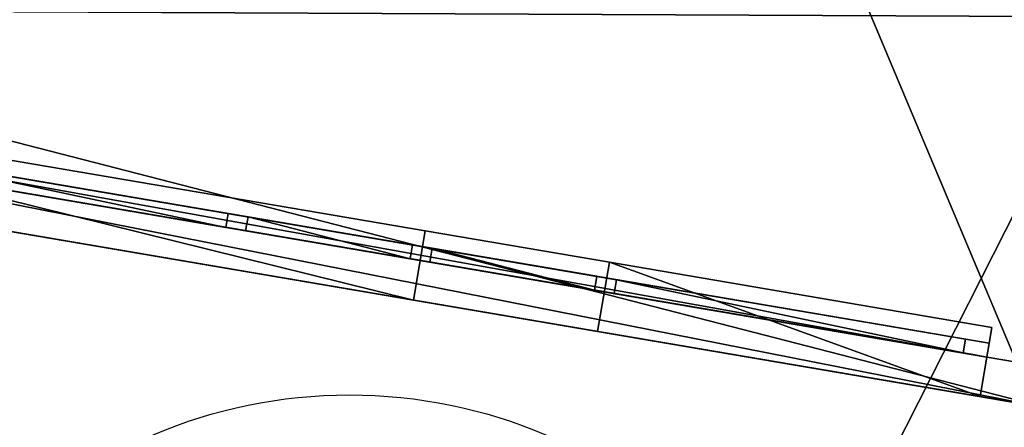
# Model space of a CAD drawing. Extents: x 22936 to 50368, y -4877 to 31080.
# Tile 507 of 601: x 48555 to 49045, y 3926 to 4129. Entities that reach past the tile are written whole.
import ezdxf

# ---------------------------------------------------------------- set-up
doc = ezdxf.new("R2010")
doc.units = 0
doc.layers.get('0').update_dxf_attribs({"linetype": 'CONTINUOUS'})
for name, color, linetype in [('00_TRACE_ARBRE', 3, 'CONTINUOUS'), ('00_TRACE_RDC', 241, 'CONTINUOUS'), ('01_GROS_OEUVRE', 251, 'CONTINUOUS'), ('04_MENUISERIES_EXT_', 40, 'CONTINUOUS'), ('05_VITRAGES', 40, 'CONTINUOUS'), ('08_AMENAGEMENTS_EXTERIEURS', 253, 'CONTINUOUS')]:
    doc.layers.add(name, color=color, linetype=linetype)

# ---------------------------------------------------------------- blocks, each defined once
blk = doc.blocks.new('ARBRE_SIMPLE')
blk.add_circle((0, 0), 250)
blk = doc.blocks.new('GROUPER_1')
at = {"layer": '00_TRACE_ARBRE', "rotation": 10.53798942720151}
blk.add_blockref('ARBRE_SIMPLE', (7105.21, 4302.88), dxfattribs=at)
blk = doc.blocks.new('GROUPER_2')
at = {"layer": '00_TRACE_RDC'}
blk.add_blockref('GROUPER_1', (12098.99, 4265.72), dxfattribs=at)
blk = doc.blocks.new('GROUPER_37')
at = {"layer": '04_MENUISERIES_EXT_'}
for p, q in [((749.38, 6.9), (1.18, 134.44)), ((1.18, 134.44, 180), (749.38, 6.9, 180)), ((0, 127.54, 180), (748.21, 0, 180)), ((748.21, 0), (0, 127.54)), ((370.35, 71.51, 168), (196.61, 101.12, 168)), ((196.61, 101.12, 12), (370.35, 71.51, 12)), ((374.1, 63.77, 173), (190.5, 95.06, 173)), ((190.5, 95.06, 7), (374.1, 63.77, 7)), ((369.18, 64.61, 168), (195.43, 94.22, 168)), ((195.43, 94.22, 12), (369.18, 64.61, 12)), ((369.18, 64.61, 168), (370.35, 71.51, 168)), ((369.18, 64.61, 12), (370.35, 71.51, 12)), ((370.35, 71.51, 12), (370.35, 71.51, 168)), ((379.03, 62.93, 12), (380.21, 69.83, 12)), ((379.03, 62.93, 168), (380.21, 69.83, 168)), ((462.15, 55.86, 168), (380.21, 69.83, 168)), ((380.21, 69.83, 168), (380.21, 69.83, 12)), ((380.21, 69.83, 12), (462.15, 55.86, 12)), ((369.18, 64.61, 12), (369.18, 64.61, 168)), ((465.91, 48.12, 173), (374.1, 63.77, 173)), ((374.1, 63.77, 7), (465.91, 48.12, 7)), ((374.1, 63.77, 7), (374.1, 63.77, 173)), ((379.03, 62.93, 168), (379.03, 62.93, 12)), ((460.98, 48.96, 168), (379.03, 62.93, 168)), ((379.03, 62.93, 12), (460.98, 48.96, 12)), ((460.98, 48.96, 168), (462.15, 55.86, 168)), ((460.98, 48.96, 12), (462.15, 55.86, 12)), ((462.15, 55.86, 12), (462.15, 55.86, 168)), ((470.83, 47.28, 12), (472.01, 54.18, 12)), ((470.83, 47.28, 168), (472.01, 54.18, 168)), ((472.01, 54.18, 168), (472.01, 54.18, 12)), ((472.01, 54.18, 12), (553.95, 40.21, 12)), ((553.95, 40.21, 168), (472.01, 54.18, 168)), ((460.98, 48.96, 12), (460.98, 48.96, 168)), ((557.71, 32.47, 173), (465.91, 48.12, 173)), ((465.91, 48.12, 7), (557.71, 32.47, 7)), ((465.91, 48.12, 7), (465.91, 48.12, 173)), ((470.83, 47.28, 12), (552.78, 33.31, 12)), ((552.78, 33.31, 168), (470.83, 47.28, 168)), ((470.83, 47.28, 168), (470.83, 47.28, 12)), ((552.78, 33.31, 168), (553.95, 40.21, 168)), ((552.78, 33.31, 12), (553.95, 40.21, 12)), ((553.95, 40.21, 12), (553.95, 40.21, 168)), ((562.63, 31.63, 168), (563.81, 38.53, 168)), ((562.63, 31.63, 12), (563.81, 38.53, 12)), ((737.56, 8.92, 168), (563.81, 38.53, 168)), ((563.81, 38.53, 12), (737.56, 8.92, 12)), ((563.81, 38.53, 168), (563.81, 38.53, 12)), ((552.78, 33.31, 12), (552.78, 33.31, 168)), ((741.31, 1.18, 173), (557.71, 32.47, 173)), ((557.71, 32.47, 7), (741.31, 1.18, 7)), ((557.71, 32.47, 7), (557.71, 32.47, 173)), ((562.63, 31.63, 168), (562.63, 31.63, 12)), ((736.38, 2.02, 168), (562.63, 31.63, 168)), ((562.63, 31.63, 12), (736.38, 2.02, 12)), ((736.38, 2.02, 12), (737.56, 8.92, 12)), ((736.38, 2.02, 168), (737.56, 8.92, 168)), ((737.56, 8.92, 12), (737.56, 8.92, 168)), ((748.21, 0), (749.38, 6.9)), ((748.21, 0, 180), (749.38, 6.9, 180)), ((749.38, 6.9, 180), (749.38, 6.9)), ((736.38, 2.02, 12), (736.38, 2.02, 168)), ((741.31, 1.18, 7), (741.31, 1.18, 173)), ((748.21, 0, 180), (748.21, 0))]:
    blk.add_line(p, q, dxfattribs=at)
mesh = blk.add_polyface(dxfattribs=at)
corners = [(1.18, 134.44), (748.21, 0), (0, 127.54), (749.38, 6.9)]
mesh.append_faces([[corners[k] for k in face] for face in [(0, 1, 2), (1, 0, 3)]], dxfattribs={"vtx0": -1})
mesh = blk.add_polyface(dxfattribs=at)
corners = [(748.21, 0, 180), (1.18, 134.44, 180), (0, 127.54, 180), (749.38, 6.9, 180)]
mesh.append_faces([[corners[k] for k in face] for face in [(0, 1, 2), (1, 0, 3)]], dxfattribs={"vtx0": -1})
mesh = blk.add_polyface(dxfattribs=at)
corners = [(1.18, 134.44), (13.01, 132.42, 12), (749.38, 6.9), (1.18, 134.44, 180), (13.01, 132.42, 168), (737.56, 8.92, 168), (737.56, 8.92, 12), (749.38, 6.9, 180), (94.95, 118.45, 12), (104.81, 116.77, 12), (186.75, 102.8, 12), (196.61, 101.12, 12), (370.35, 71.51, 12), (380.21, 69.83, 12), (462.15, 55.86, 12), (472.01, 54.18, 12), (553.95, 40.21, 12), (563.81, 38.53, 12), (94.95, 118.45, 168), (104.81, 116.77, 168), (186.75, 102.8, 168), (196.61, 101.12, 168), (370.35, 71.51, 168), (380.21, 69.83, 168), (462.15, 55.86, 168), (472.01, 54.18, 168), (553.95, 40.21, 168), (563.81, 38.53, 168)]
mesh.append_faces([[corners[k] for k in face] for face in [(0, 1, 2), (1, 3, 4), (2, 6, 7), (6, 16, 17), (7, 5, 3), (18, 9, 8), (9, 18, 19), (19, 4, 20), (21, 4, 22), (23, 4, 24), (25, 4, 26), (27, 4, 5), (26, 17, 16), (17, 26, 27), (24, 15, 14), (15, 24, 25), (22, 13, 12), (13, 22, 23), (20, 11, 10), (11, 20, 21)]], dxfattribs={"vtx0": -1, "vtx1": -1})
mesh.append_faces([[corners[k] for k in face] for face in [(4, 3, 5), (6, 2, 1), (6, 8, 9), (6, 10, 11), (6, 12, 13), (6, 14, 15), (20, 4, 21), (22, 4, 23), (24, 4, 25), (26, 4, 27)]], dxfattribs={"vtx0": -1, "vtx1": -1, "vtx2": -1})
mesh.append_faces([[corners[k] for k in face] for face in [(1, 0, 3), (6, 1, 8), (6, 9, 10), (6, 11, 12), (6, 13, 14), (6, 15, 16), (7, 6, 5), (19, 18, 4)]], dxfattribs={"vtx0": -1, "vtx2": -1})
mesh = blk.add_polyface(dxfattribs=at)
corners = [(748.21, 0), (741.31, 1.18, 7), (0, 127.54), (748.21, 0, 180), (741.31, 1.18, 173), (6.9, 126.36, 173), (6.9, 126.36, 7), (0, 127.54, 180), (557.71, 32.47, 7), (465.91, 48.12, 7), (374.1, 63.77, 7), (190.5, 95.06, 7), (98.7, 110.71, 7), (465.91, 48.12, 173), (557.71, 32.47, 173), (374.1, 63.77, 173), (190.5, 95.06, 173), (98.7, 110.71, 173)]
mesh.append_faces([[corners[k] for k in face] for face in [(6, 11, 12), (4, 13, 14)]], dxfattribs={"vtx0": -1})
mesh.append_faces([[corners[k] for k in face] for face in [(0, 1, 2), (1, 3, 4), (2, 6, 7), (7, 5, 3), (13, 4, 15), (15, 4, 16), (16, 4, 17), (17, 4, 5)]], dxfattribs={"vtx0": -1, "vtx1": -1})
mesh.append_faces([[corners[k] for k in face] for face in [(4, 3, 5), (6, 2, 1)]], dxfattribs={"vtx0": -1, "vtx1": -1, "vtx2": -1})
mesh.append_faces([[corners[k] for k in face] for face in [(1, 0, 3), (6, 1, 8), (6, 8, 9), (6, 9, 10), (6, 10, 11), (7, 6, 5)]], dxfattribs={"vtx0": -1, "vtx2": -1})
mesh = blk.add_polyface(dxfattribs=at)
corners = [(196.61, 101.12, 168), (369.18, 64.61, 168), (195.43, 94.22, 168), (370.35, 71.51, 168)]
mesh.append_faces([[corners[k] for k in face] for face in [(0, 1, 2), (1, 0, 3)]], dxfattribs={"vtx0": -1})
mesh = blk.add_polyface(dxfattribs=at)
corners = [(369.18, 64.61, 12), (196.61, 101.12, 12), (195.43, 94.22, 12), (370.35, 71.51, 12)]
mesh.append_faces([[corners[k] for k in face] for face in [(0, 1, 2), (1, 0, 3)]], dxfattribs={"vtx0": -1})
mesh = blk.add_polyface(dxfattribs=at)
corners = [(374.1, 63.77, 7), (369.18, 64.61, 12), (190.5, 95.06, 7), (374.1, 63.77, 173), (369.18, 64.61, 168), (195.43, 94.22, 168), (195.43, 94.22, 12), (190.5, 95.06, 173)]
mesh.append_faces([[corners[k] for k in face] for face in [(0, 1, 2), (1, 3, 4), (4, 3, 5), (2, 6, 7), (6, 2, 1), (7, 5, 3)]], dxfattribs={"vtx0": -1, "vtx1": -1})
mesh.append_faces([[corners[k] for k in face] for face in [(1, 0, 3), (7, 6, 5)]], dxfattribs={"vtx0": -1, "vtx2": -1})
mesh = blk.add_polyface(dxfattribs=at)
corners = [(370.35, 71.51, 168), (369.18, 64.61, 12), (369.18, 64.61, 168), (370.35, 71.51, 12)]
mesh.append_faces([[corners[k] for k in face] for face in [(0, 1, 2), (1, 0, 3)]], dxfattribs={"vtx0": -1})
mesh = blk.add_polyface(dxfattribs=at)
corners = [(380.21, 69.83, 12), (379.03, 62.93, 168), (379.03, 62.93, 12), (380.21, 69.83, 168)]
mesh.append_faces([[corners[k] for k in face] for face in [(0, 1, 2), (1, 0, 3)]], dxfattribs={"vtx0": -1})
mesh = blk.add_polyface(dxfattribs=at)
corners = [(380.21, 69.83, 168), (460.98, 48.96, 168), (379.03, 62.93, 168), (462.15, 55.86, 168)]
mesh.append_faces([[corners[k] for k in face] for face in [(0, 1, 2), (1, 0, 3)]], dxfattribs={"vtx0": -1})
mesh = blk.add_polyface(dxfattribs=at)
corners = [(460.98, 48.96, 12), (380.21, 69.83, 12), (379.03, 62.93, 12), (462.15, 55.86, 12)]
mesh.append_faces([[corners[k] for k in face] for face in [(0, 1, 2), (1, 0, 3)]], dxfattribs={"vtx0": -1})
mesh = blk.add_polyface(dxfattribs=at)
corners = [(465.91, 48.12, 7), (460.98, 48.96, 12), (374.1, 63.77, 7), (465.91, 48.12, 173), (460.98, 48.96, 168), (379.03, 62.93, 168), (379.03, 62.93, 12), (374.1, 63.77, 173)]
mesh.append_faces([[corners[k] for k in face] for face in [(0, 1, 2), (1, 3, 4), (4, 3, 5), (2, 6, 7), (6, 2, 1), (7, 5, 3)]], dxfattribs={"vtx0": -1, "vtx1": -1})
mesh.append_faces([[corners[k] for k in face] for face in [(1, 0, 3), (7, 6, 5)]], dxfattribs={"vtx0": -1, "vtx2": -1})
mesh = blk.add_polyface(dxfattribs=at)
corners = [(462.15, 55.86, 168), (460.98, 48.96, 12), (460.98, 48.96, 168), (462.15, 55.86, 12)]
mesh.append_faces([[corners[k] for k in face] for face in [(0, 1, 2), (1, 0, 3)]], dxfattribs={"vtx0": -1})
mesh = blk.add_polyface(dxfattribs=at)
corners = [(472.01, 54.18, 12), (470.83, 47.28, 168), (470.83, 47.28, 12), (472.01, 54.18, 168)]
mesh.append_faces([[corners[k] for k in face] for face in [(0, 1, 2), (1, 0, 3)]], dxfattribs={"vtx0": -1})
mesh = blk.add_polyface(dxfattribs=at)
corners = [(472.01, 54.18, 168), (552.78, 33.31, 168), (470.83, 47.28, 168), (553.95, 40.21, 168)]
mesh.append_faces([[corners[k] for k in face] for face in [(0, 1, 2), (1, 0, 3)]], dxfattribs={"vtx0": -1})
mesh = blk.add_polyface(dxfattribs=at)
corners = [(552.78, 33.31, 12), (472.01, 54.18, 12), (470.83, 47.28, 12), (553.95, 40.21, 12)]
mesh.append_faces([[corners[k] for k in face] for face in [(0, 1, 2), (1, 0, 3)]], dxfattribs={"vtx0": -1})
mesh = blk.add_polyface(dxfattribs=at)
corners = [(557.71, 32.47, 7), (552.78, 33.31, 12), (465.91, 48.12, 7), (557.71, 32.47, 173), (552.78, 33.31, 168), (470.83, 47.28, 168), (470.83, 47.28, 12), (465.91, 48.12, 173)]
mesh.append_faces([[corners[k] for k in face] for face in [(0, 1, 2), (1, 3, 4), (4, 3, 5), (2, 6, 7), (6, 2, 1), (7, 5, 3)]], dxfattribs={"vtx0": -1, "vtx1": -1})
mesh.append_faces([[corners[k] for k in face] for face in [(1, 0, 3), (7, 6, 5)]], dxfattribs={"vtx0": -1, "vtx2": -1})
mesh = blk.add_polyface(dxfattribs=at)
corners = [(553.95, 40.21, 168), (552.78, 33.31, 12), (552.78, 33.31, 168), (553.95, 40.21, 12)]
mesh.append_faces([[corners[k] for k in face] for face in [(0, 1, 2), (1, 0, 3)]], dxfattribs={"vtx0": -1})
mesh = blk.add_polyface(dxfattribs=at)
corners = [(563.81, 38.53, 168), (736.38, 2.02, 168), (562.63, 31.63, 168), (737.56, 8.92, 168)]
mesh.append_faces([[corners[k] for k in face] for face in [(0, 1, 2), (1, 0, 3)]], dxfattribs={"vtx0": -1})
mesh = blk.add_polyface(dxfattribs=at)
corners = [(736.38, 2.02, 12), (563.81, 38.53, 12), (562.63, 31.63, 12), (737.56, 8.92, 12)]
mesh.append_faces([[corners[k] for k in face] for face in [(0, 1, 2), (1, 0, 3)]], dxfattribs={"vtx0": -1})
mesh = blk.add_polyface(dxfattribs=at)
corners = [(563.81, 38.53, 12), (562.63, 31.63, 168), (562.63, 31.63, 12), (563.81, 38.53, 168)]
mesh.append_faces([[corners[k] for k in face] for face in [(0, 1, 2), (1, 0, 3)]], dxfattribs={"vtx0": -1})
mesh = blk.add_polyface(dxfattribs=at)
corners = [(741.31, 1.18, 7), (736.38, 2.02, 12), (557.71, 32.47, 7), (741.31, 1.18, 173), (736.38, 2.02, 168), (557.71, 32.47, 173), (562.63, 31.63, 12), (562.63, 31.63, 168)]
mesh.append_faces([[corners[k] for k in face] for face in [(0, 1, 2), (1, 3, 4), (2, 6, 5), (6, 2, 1)]], dxfattribs={"vtx0": -1, "vtx1": -1})
mesh.append_faces([[corners[k] for k in face] for face in [(1, 0, 3), (4, 3, 5), (5, 6, 7), (5, 7, 4)]], dxfattribs={"vtx0": -1, "vtx2": -1})
mesh = blk.add_polyface(dxfattribs=at)
corners = [(736.38, 2.02, 168), (737.56, 8.92, 12), (736.38, 2.02, 12), (737.56, 8.92, 168)]
mesh.append_faces([[corners[k] for k in face] for face in [(0, 1, 2), (1, 0, 3)]], dxfattribs={"vtx0": -1})
mesh = blk.add_polyface(dxfattribs=at)
corners = [(749.38, 6.9), (748.21, 0, 180), (748.21, 0), (749.38, 6.9, 180)]
mesh.append_faces([[corners[k] for k in face] for face in [(0, 1, 2), (1, 0, 3)]], dxfattribs={"vtx0": -1})
blk = doc.blocks.new('GROUPER_38')
at = {"layer": '05_VITRAGES', "color": 8}
for p, q in [((184.78, 99.11, 156), (358.52, 69.49, 156)), ((358.52, 69.49), (184.78, 99.11)), ((358.52, 69.49, 156), (358.52, 69.49)), ((367.2, 60.91), (368.38, 67.81)), ((367.2, 60.91, 156), (368.38, 67.81, 156)), ((368.38, 67.81, 156), (368.38, 67.81)), ((450.32, 53.84, 156), (368.38, 67.81, 156)), ((368.38, 67.81), (450.32, 53.84)), ((449.15, 46.94, 156), (367.2, 60.91, 156)), ((367.2, 60.91), (449.15, 46.94)), ((367.2, 60.91, 156), (367.2, 60.91)), ((449.15, 46.94), (450.32, 53.84)), ((449.15, 46.94, 156), (450.32, 53.84, 156)), ((450.32, 53.84), (450.32, 53.84, 156)), ((459, 45.26), (460.18, 52.16)), ((459, 45.26, 156), (460.18, 52.16, 156)), ((460.18, 52.16), (460.18, 52.16, 156)), ((460.18, 52.16, 156), (542.12, 38.2, 156)), ((542.12, 38.2), (460.18, 52.16)), ((449.15, 46.94), (449.15, 46.94, 156)), ((459, 45.26, 156), (540.95, 31.3, 156)), ((540.95, 31.3), (459, 45.26)), ((459, 45.26), (459, 45.26, 156)), ((540.95, 31.3), (542.12, 38.2)), ((540.95, 31.3, 156), (542.12, 38.2, 156)), ((542.12, 38.2, 156), (542.12, 38.2)), ((550.81, 29.62), (551.98, 36.52)), ((550.81, 29.62, 156), (551.98, 36.52, 156)), ((725.73, 6.9, 156), (551.98, 36.52, 156)), ((551.98, 36.52), (725.73, 6.9)), ((551.98, 36.52, 156), (551.98, 36.52)), ((540.95, 31.3, 156), (540.95, 31.3)), ((724.55, 0, 156), (550.81, 29.62, 156)), ((550.81, 29.62, 156), (550.81, 29.62)), ((550.81, 29.62), (724.55, 0)), ((724.55, 0), (725.73, 6.9)), ((724.55, 0, 156), (725.73, 6.9, 156)), ((725.73, 6.9), (725.73, 6.9, 156)), ((724.55, 0), (724.55, 0, 156))]:
    blk.add_line(p, q, dxfattribs=at)
at = {"layer": '05_VITRAGES'}
for p, q in [((357.35, 62.59), (183.6, 92.21)), ((183.6, 92.21, 156), (357.35, 62.59, 156)), ((357.35, 62.59, 156), (358.52, 69.49, 156)), ((357.35, 62.59), (358.52, 69.49)), ((357.35, 62.59, 156), (357.35, 62.59))]:
    blk.add_line(p, q, dxfattribs=at)
mesh = blk.add_polyface(dxfattribs=at)
corners = [(357.35, 62.59, 156), (184.78, 99.11, 156), (183.6, 92.21, 156), (358.52, 69.49, 156)]
mesh.append_faces([[corners[k] for k in face] for face in [(0, 1, 2), (1, 0, 3)]], dxfattribs={"vtx0": -1})
mesh = blk.add_polyface(dxfattribs=at)
corners = [(184.78, 99.11), (357.35, 62.59), (183.6, 92.21), (358.52, 69.49)]
mesh.append_faces([[corners[k] for k in face] for face in [(0, 1, 2), (1, 0, 3)]], dxfattribs={"vtx0": -1})
at = {"layer": '05_VITRAGES', "color": 8}
mesh = blk.add_polyface(dxfattribs=at)
corners = [(184.78, 99.11, 156), (358.52, 69.49), (184.78, 99.11), (358.52, 69.49, 156)]
mesh.append_faces([[corners[k] for k in face] for face in [(0, 1, 2), (1, 0, 3)]], dxfattribs={"vtx0": -1, "color": 8})
at = {"layer": '05_VITRAGES'}
mesh = blk.add_polyface(dxfattribs=at)
corners = [(357.35, 62.59, 156), (183.6, 92.21), (357.35, 62.59), (183.6, 92.21, 156)]
mesh.append_faces([[corners[k] for k in face] for face in [(0, 1, 2), (1, 0, 3)]], dxfattribs={"vtx0": -1})
mesh = blk.add_polyface(dxfattribs=at)
corners = [(358.52, 69.49), (357.35, 62.59, 156), (357.35, 62.59), (358.52, 69.49, 156)]
mesh.append_faces([[corners[k] for k in face] for face in [(0, 1, 2), (1, 0, 3)]], dxfattribs={"vtx0": -1})
at = {"layer": '05_VITRAGES', "color": 8}
mesh = blk.add_polyface(dxfattribs=at)
corners = [(368.38, 67.81), (449.15, 46.94), (367.2, 60.91), (450.32, 53.84)]
mesh.append_faces([[corners[k] for k in face] for face in [(0, 1, 2), (1, 0, 3)]], dxfattribs={"vtx0": -1, "color": 8})
mesh = blk.add_polyface(dxfattribs=at)
corners = [(368.38, 67.81, 156), (367.2, 60.91), (367.2, 60.91, 156), (368.38, 67.81)]
mesh.append_faces([[corners[k] for k in face] for face in [(0, 1, 2), (1, 0, 3)]], dxfattribs={"vtx0": -1, "color": 8})
mesh = blk.add_polyface(dxfattribs=at)
corners = [(449.15, 46.94, 156), (368.38, 67.81, 156), (367.2, 60.91, 156), (450.32, 53.84, 156)]
mesh.append_faces([[corners[k] for k in face] for face in [(0, 1, 2), (1, 0, 3)]], dxfattribs={"vtx0": -1, "color": 8})
mesh = blk.add_polyface(dxfattribs=at)
corners = [(368.38, 67.81, 156), (450.32, 53.84), (368.38, 67.81), (450.32, 53.84, 156)]
mesh.append_faces([[corners[k] for k in face] for face in [(0, 1, 2), (1, 0, 3)]], dxfattribs={"vtx0": -1, "color": 8})
mesh = blk.add_polyface(dxfattribs=at)
corners = [(449.15, 46.94, 156), (367.2, 60.91), (449.15, 46.94), (367.2, 60.91, 156)]
mesh.append_faces([[corners[k] for k in face] for face in [(0, 1, 2), (1, 0, 3)]], dxfattribs={"vtx0": -1, "color": 8})
mesh = blk.add_polyface(dxfattribs=at)
corners = [(450.32, 53.84), (449.15, 46.94, 156), (449.15, 46.94), (450.32, 53.84, 156)]
mesh.append_faces([[corners[k] for k in face] for face in [(0, 1, 2), (1, 0, 3)]], dxfattribs={"vtx0": -1, "color": 8})
mesh = blk.add_polyface(dxfattribs=at)
corners = [(460.18, 52.16, 156), (459, 45.26), (459, 45.26, 156), (460.18, 52.16)]
mesh.append_faces([[corners[k] for k in face] for face in [(0, 1, 2), (1, 0, 3)]], dxfattribs={"vtx0": -1, "color": 8})
mesh = blk.add_polyface(dxfattribs=at)
corners = [(540.95, 31.3, 156), (460.18, 52.16, 156), (459, 45.26, 156), (542.12, 38.2, 156)]
mesh.append_faces([[corners[k] for k in face] for face in [(0, 1, 2), (1, 0, 3)]], dxfattribs={"vtx0": -1, "color": 8})
mesh = blk.add_polyface(dxfattribs=at)
corners = [(460.18, 52.16), (540.95, 31.3), (459, 45.26), (542.12, 38.2)]
mesh.append_faces([[corners[k] for k in face] for face in [(0, 1, 2), (1, 0, 3)]], dxfattribs={"vtx0": -1, "color": 8})
mesh = blk.add_polyface(dxfattribs=at)
corners = [(460.18, 52.16, 156), (542.12, 38.2), (460.18, 52.16), (542.12, 38.2, 156)]
mesh.append_faces([[corners[k] for k in face] for face in [(0, 1, 2), (1, 0, 3)]], dxfattribs={"vtx0": -1, "color": 8})
mesh = blk.add_polyface(dxfattribs=at)
corners = [(540.95, 31.3, 156), (459, 45.26), (540.95, 31.3), (459, 45.26, 156)]
mesh.append_faces([[corners[k] for k in face] for face in [(0, 1, 2), (1, 0, 3)]], dxfattribs={"vtx0": -1, "color": 8})
mesh = blk.add_polyface(dxfattribs=at)
corners = [(542.12, 38.2), (540.95, 31.3, 156), (540.95, 31.3), (542.12, 38.2, 156)]
mesh.append_faces([[corners[k] for k in face] for face in [(0, 1, 2), (1, 0, 3)]], dxfattribs={"vtx0": -1, "color": 8})
mesh = blk.add_polyface(dxfattribs=at)
corners = [(551.98, 36.52), (724.55, 0), (550.81, 29.62), (725.73, 6.9)]
mesh.append_faces([[corners[k] for k in face] for face in [(0, 1, 2), (1, 0, 3)]], dxfattribs={"vtx0": -1, "color": 8})
mesh = blk.add_polyface(dxfattribs=at)
corners = [(551.98, 36.52, 156), (550.81, 29.62), (550.81, 29.62, 156), (551.98, 36.52)]
mesh.append_faces([[corners[k] for k in face] for face in [(0, 1, 2), (1, 0, 3)]], dxfattribs={"vtx0": -1, "color": 8})
mesh = blk.add_polyface(dxfattribs=at)
corners = [(724.55, 0, 156), (551.98, 36.52, 156), (550.81, 29.62, 156), (725.73, 6.9, 156)]
mesh.append_faces([[corners[k] for k in face] for face in [(0, 1, 2), (1, 0, 3)]], dxfattribs={"vtx0": -1, "color": 8})
mesh = blk.add_polyface(dxfattribs=at)
corners = [(551.98, 36.52, 156), (725.73, 6.9), (551.98, 36.52), (725.73, 6.9, 156)]
mesh.append_faces([[corners[k] for k in face] for face in [(0, 1, 2), (1, 0, 3)]], dxfattribs={"vtx0": -1, "color": 8})
mesh = blk.add_polyface(dxfattribs=at)
corners = [(724.55, 0, 156), (550.81, 29.62), (724.55, 0), (550.81, 29.62, 156)]
mesh.append_faces([[corners[k] for k in face] for face in [(0, 1, 2), (1, 0, 3)]], dxfattribs={"vtx0": -1, "color": 8})
mesh = blk.add_polyface(dxfattribs=at)
corners = [(725.73, 6.9), (724.55, 0, 156), (724.55, 0), (725.73, 6.9, 156)]
mesh.append_faces([[corners[k] for k in face] for face in [(0, 1, 2), (1, 0, 3)]], dxfattribs={"vtx0": -1, "color": 8})
blk = doc.blocks.new('GROUPER_17')
at = {"layer": '08_AMENAGEMENTS_EXTERIEURS'}
mesh = blk.add_polyface(dxfattribs=at)
corners = [(16.45, 1860.4), (0, 1328), (0, 1844.55), (1795, 1328), (33.02, 1876.27), (49.71, 1892.12), (66.55, 1907.89), (83.55, 1923.55), (100.74, 1939.04), (118.11, 1954.33), (135.7, 1969.37), (153.53, 1984.11), (171.6, 1998.5), (189.93, 2012.5), (208.55, 2026.07), (227.46, 2039.16), (246.69, 2051.72), (266.25, 2063.72), (286.11, 2075.18), (306.26, 2086.08), (326.69, 2096.46), (347.37, 2106.3), (368.28, 2115.64), (389.4, 2124.46), (410.72, 2132.79), (432.21, 2140.64), (453.87, 2148), (475.66, 2154.9), (497.57, 2161.34), (519.59, 2167.33), (541.68, 2172.89), (563.84, 2178.01), (586.04, 2182.71), (608.27, 2187), (630.51, 2190.89), (652.73, 2194.39), (674.92, 2197.5), (697.06, 2200.25), (719.14, 2202.62), (741.15, 2204.62), (763.1, 2206.23), (785, 2207.43), (806.84, 2208.22), (828.63, 2208.57), (850.38, 2208.48), (872.08, 2207.93), (893.75, 2206.9), (915.39, 2205.39), (936.99, 2203.38), (958.57, 2200.86), (980.13, 2197.81), (1001.67, 2194.22), (1023.19, 2190.07), (1044.71, 2185.36), (1066.22, 2180.06), (1087.73, 2174.17), (1109.23, 2167.67), (1130.75, 2160.55), (1152.27, 2152.79), (1173.81, 2144.38), (1195.36, 2135.31), (1216.93, 2125.59), (1238.5, 2115.38), (1260.06, 2104.88), (1281.58, 2094.27), (1303.04, 2083.75), (1324.43, 2073.52), (1345.72, 2063.77), (1366.89, 2054.69), (1387.93, 2046.48), (1408.82, 2039.32), (1429.54, 2033.42), (1450.06, 2028.98), (1470.36, 2026.17), (1490.44, 2025.2), (1510.26, 2026.26), (1529.82, 2029.54), (1549.07, 2035.18), (1567.96, 2043.07), (1586.43, 2053.03), (1604.39, 2064.91), (1621.79, 2078.53), (1638.55, 2093.74), (1654.6, 2110.37), (1669.89, 2128.24), (1684.32, 2147.2), (1697.85, 2167.08), (1710.39, 2187.71), (1721.89, 2208.92), (1732.26, 2230.56), (1741.45, 2252.45), (1749.38, 2274.43), (1756.03, 2296.38), (1761.5, 2318.27), (1765.9, 2340.13), (1769.36, 2361.94), (1771.99, 2383.72), (1773.91, 2405.46), (1775.24, 2427.19), (1776.09, 2448.89), (1776.59, 2470.58), (1776.85, 2492.26), (1777, 2513.93), (2395.68, 2513.93), (1845, 75), (1845, 0), (1332.44, 6187.9), (953.84, 4324.79), (744.56, 6114.92), (1503.53, 4690.87), (1872.82, 4324.79), (2843.74, 4811.2), (2680.87, 4187.05), (193.79, -1456.02), (188.09, -1836.1), (174.84, -1645.82), (233.16, -2021.44), (244.41, -1272.11), (308.78, -2196.56), (325.25, -1099.34), (412.78, -2356.46), (434, -942.64), (3662.14, -2801.42), (567.57, -806.46), (722.14, -694.7), (893.31, -610.54), (1076.21, -556.38), (1155.38, -537.12), (1232.99, -512.33), (1308.66, -482.14), (1382.02, -446.69), (1452.7, -406.15), (1520.35, -360.74), (1584.63, -310.68), (1645.22, -256.21), (1701.82, -197.6), (1754.16, -135.16), (1801.96, -69.18), (1795, 75)]
mesh.append_faces([[corners[k] for k in face] for face in [(0, 1, 2), (106, 107, 108), (113, 114, 115)]], dxfattribs={"vtx0": -1})
mesh.append_faces([[corners[k] for k in face] for face in [(1, 0, 3), (104, 103, 105), (107, 109, 110), (110, 111, 112), (114, 113, 116), (116, 117, 118), (118, 119, 120), (120, 121, 122), (122, 112, 111)]], dxfattribs={"vtx0": -1, "vtx1": -1})
mesh.append_faces([[corners[k] for k in face] for face in [(3, 103, 104), (122, 105, 103)]], dxfattribs={"vtx0": -1, "vtx1": -1, "vtx2": -1})
mesh.append_faces([[corners[k] for k in face] for face in [(3, 0, 4), (3, 4, 5), (3, 5, 6), (3, 6, 7), (3, 7, 8), (3, 8, 9), (3, 9, 10), (3, 10, 11), (3, 11, 12), (3, 12, 13), (3, 13, 14), (3, 14, 15), (3, 15, 16), (3, 16, 17), (3, 17, 18), (3, 18, 19), (3, 19, 20), (3, 20, 21), (3, 21, 22), (3, 22, 23), (3, 23, 24), (3, 24, 25), (3, 25, 26), (3, 26, 27), (3, 27, 28), (3, 28, 29), (3, 29, 30), (3, 30, 31), (3, 31, 32), (3, 32, 33), (3, 33, 34), (3, 34, 35), (3, 35, 36), (3, 36, 37), (3, 37, 38), (3, 38, 39), (3, 39, 40), (3, 40, 41), (3, 41, 42), (3, 42, 43), (3, 43, 44), (3, 44, 45), (3, 45, 46), (3, 46, 47), (3, 47, 48), (3, 48, 49), (3, 49, 50), (3, 50, 51), (3, 51, 52), (3, 52, 53), (3, 53, 54), (3, 54, 55), (3, 55, 56), (3, 56, 57), (3, 57, 58), (3, 58, 59), (3, 59, 60), (3, 60, 61), (3, 61, 62), (3, 62, 63), (3, 63, 64), (3, 64, 65), (3, 65, 66), (3, 66, 67), (3, 67, 68), (3, 68, 69), (3, 69, 70), (3, 70, 71), (3, 71, 72), (3, 72, 73), (3, 73, 74), (3, 74, 75), (3, 75, 76), (3, 76, 77), (3, 77, 78), (3, 78, 79), (3, 79, 80), (3, 80, 81), (3, 81, 82), (3, 82, 83), (3, 83, 84), (3, 84, 85), (3, 85, 86), (3, 86, 87), (3, 87, 88), (3, 88, 89), (3, 89, 90), (3, 90, 91), (3, 91, 92), (3, 92, 93), (3, 93, 94), (3, 94, 95), (3, 95, 96), (3, 96, 97), (3, 97, 98), (3, 98, 99), (3, 99, 100), (3, 100, 101), (3, 101, 102), (3, 102, 103), (107, 106, 109), (110, 109, 111), (116, 113, 117), (118, 117, 119), (120, 119, 121), (122, 121, 123), (122, 123, 124), (122, 124, 125), (122, 125, 126), (122, 126, 127), (122, 127, 128), (122, 128, 129), (122, 129, 130), (122, 130, 131), (122, 131, 132), (122, 132, 133), (122, 133, 134), (122, 134, 135), (122, 135, 136), (122, 136, 137), (122, 137, 105), (122, 103, 112)]], dxfattribs={"vtx0": -1, "vtx2": -1})
mesh.append_faces([[corners[k] for k in face] for face in [(104, 138, 3)]], dxfattribs={"vtx2": -1})
blk = doc.blocks.new('GROUPER_6')
at = {"layer": '01_GROS_OEUVRE'}
for p, q in [((5917.98, 192.57, 580), (6383.88, 113.15, 580)), ((5917.98, 192.57, 400), (6383.88, 113.15, 400)), ((5912.09, 158.06, 640), (6694.8, 24.65, 640)), ((5912.09, 158.06, 580), (6378, 78.65, 580)), ((5912.09, 158.06, 400), (6378, 78.65, 400)), ((6383.88, 113.15, 580), (6378, 78.65, 580)), ((6383.88, 113.15, 400), (6378, 78.65, 400)), ((6383.88, 113.15, 400), (6475.68, 97.5, 400)), ((6383.88, 113.15, 400), (6383.88, 113.15, 580)), ((6383.88, 113.15, 580), (6475.68, 97.5, 580)), ((6475.68, 97.5, 400), (6469.8, 63, 400)), ((6475.68, 97.5, 580), (6469.8, 63, 580)), ((6475.68, 97.5, 400), (6666.18, 65.03, 400)), ((6475.68, 97.5, 400), (6475.68, 97.5, 580)), ((6475.68, 97.5, 580), (6666.18, 65.03, 580)), ((6378, 78.65, 400), (6378, 78.65, 580)), ((6660.3, 30.53, 400), (6666.18, 65.03, 400)), ((6660.3, 30.53, 580), (6666.18, 65.03, 580)), ((6666.18, 65.03, 400), (6666.18, 65.03, 580)), ((6469.8, 63, 400), (6660.3, 30.53, 400)), ((6469.8, 63, 400), (6469.8, 63, 580)), ((6469.8, 63, 580), (6660.3, 30.53, 580)), ((6660.3, 30.53, 400), (6660.3, 30.53, 580))]:
    blk.add_line(p, q, dxfattribs=at)
at = {"layer": '01_GROS_OEUVRE', "color": 7}
for p, q in [((5935.17, 174.42, 640), (6678.45, 47.72, 640)), ((5935.17, 174.42, 610), (6678.45, 47.72, 610)), ((6694.8, 24.65, 290), (5912.09, 158.06, 290))]:
    blk.add_line(p, q, dxfattribs=at)
mesh = blk.add_polyface(dxfattribs=at)
corners = [(6694.8, 24.65, 640), (5935.17, 174.42, 640), (5912.09, 158.06, 640), (6678.45, 47.72, 640), (6877.7, 1216.65, 640), (6700.35, 57.18, 640), (6705.89, 89.71, 640), (6711.44, 122.24, 640), (6716.98, 154.77, 640), (6722.53, 187.3, 640), (6728.07, 219.83, 640), (6733.62, 252.36, 640), (6739.17, 284.89, 640), (6744.71, 317.42, 640), (6750.26, 349.95, 640), (6755.8, 382.49, 640), (6761.35, 415.02, 640), (6766.89, 447.55, 640), (6772.44, 480.08, 640), (6777.98, 512.61, 640), (6783.53, 545.14, 640), (6789.07, 577.67, 640), (6794.62, 610.2, 640), (6800.16, 642.73, 640), (6805.71, 675.26, 640), (6811.25, 707.79, 640), (6816.8, 740.32, 640), (6822.34, 772.86, 640), (6827.89, 805.39, 640), (6833.43, 837.92, 640), (6838.98, 870.45, 640), (6844.52, 902.98, 640), (6850.07, 935.51, 640), (6855.61, 968.04, 640), (6861.16, 1000.57, 640), (6866.7, 1033.1, 640), (6872.25, 1065.63, 640), (6877.79, 1098.16, 640), (6089.87, 1201.02, 640), (6134.42, 1343.35, 640), (6118.06, 1366.42, 640), (6150.6, 1360.88, 640), (6183.13, 1355.33, 640), (6215.66, 1349.79, 640), (6248.19, 1344.24, 640), (6280.72, 1338.7, 640), (6313.25, 1333.15, 640), (6345.78, 1327.61, 640), (6378.31, 1322.06, 640), (6410.84, 1316.52, 640), (6443.37, 1310.97, 640), (6475.9, 1305.43, 640), (6508.43, 1299.88, 640), (6540.96, 1294.34, 640), (6573.5, 1288.79, 640), (6606.03, 1283.25, 640), (6638.56, 1277.7, 640), (6671.09, 1272.16, 640), (6703.62, 1266.61, 640), (6736.15, 1261.07, 640), (6768.68, 1255.52, 640), (6801.21, 1249.98, 640), (6833.74, 1244.43, 640), (6866.27, 1238.89, 640), (6898.8, 1233.34, 640), (6883.34, 1130.69, 640), (6888.88, 1163.22, 640), (6894.43, 1195.76, 640), (6899.97, 1228.29, 640), (6900.78, 1233.01, 640)]
mesh.append_faces([[corners[k] for k in face] for face in [(64, 68, 69)]], dxfattribs={"vtx0": -1, "color": 7})
mesh.append_faces([[corners[k] for k in face] for face in [(0, 1, 2), (1, 0, 3), (3, 0, 4), (38, 39, 40), (40, 39, 41), (41, 4, 42), (42, 4, 43), (43, 4, 44), (44, 4, 45), (45, 4, 46), (46, 4, 47), (47, 4, 48), (48, 4, 49), (49, 4, 50), (50, 4, 51), (51, 4, 52), (52, 4, 53), (53, 4, 54), (54, 4, 55), (55, 4, 56), (56, 4, 57), (57, 4, 58), (58, 4, 59), (59, 4, 60), (60, 4, 61), (61, 4, 62), (62, 4, 63), (63, 4, 64)]], dxfattribs={"vtx0": -1, "vtx1": -1, "color": 7})
mesh.append_faces([[corners[k] for k in face] for face in [(64, 4, 37)]], dxfattribs={"vtx0": -1, "vtx1": -1, "vtx2": -1, "color": 7})
mesh.append_faces([[corners[k] for k in face] for face in [(4, 0, 5), (4, 5, 6), (4, 6, 7), (4, 7, 8), (4, 8, 9), (4, 9, 10), (4, 10, 11), (4, 11, 12), (4, 12, 13), (4, 13, 14), (4, 14, 15), (4, 15, 16), (4, 16, 17), (4, 17, 18), (4, 18, 19), (4, 19, 20), (4, 20, 21), (4, 21, 22), (4, 22, 23), (4, 23, 24), (4, 24, 25), (4, 25, 26), (4, 26, 27), (4, 27, 28), (4, 28, 29), (4, 29, 30), (4, 30, 31), (4, 31, 32), (4, 32, 33), (4, 33, 34), (4, 34, 35), (4, 35, 36), (4, 36, 37), (1, 38, 2), (38, 1, 39), (41, 39, 4), (64, 37, 65), (64, 65, 66), (64, 66, 67), (64, 67, 68)]], dxfattribs={"vtx0": -1, "vtx2": -1, "color": 7})
at = {"layer": '01_GROS_OEUVRE', "color": 253}
mesh = blk.add_polyface(dxfattribs=at)
corners = [(6678.45, 47.72, 610), (6134.42, 1343.35, 610), (5935.17, 174.42, 610), (6877.7, 1216.65, 610)]
mesh.append_faces([[corners[k] for k in face] for face in [(0, 1, 2), (1, 0, 3)]], dxfattribs={"vtx0": -1, "color": 253})
at = {"layer": '01_GROS_OEUVRE', "color": 7}
mesh = blk.add_polyface(dxfattribs=at)
corners = [(5923.25, 223.53, 290), (6694.8, 24.65, 290), (5912.09, 158.06, 290), (6728.07, 219.83, 290), (6728.71, 223.53, 290), (6711.44, 122.24, 290), (6700.35, 57.18, 290), (6705.89, 89.71, 290), (6716.98, 154.77, 290), (6722.53, 187.3, 290)]
mesh.append_faces([[corners[k] for k in face] for face in [(0, 1, 2), (3, 0, 4), (6, 5, 7), (8, 3, 9)]], dxfattribs={"vtx0": -1, "color": 7})
mesh.append_faces([[corners[k] for k in face] for face in [(1, 5, 6), (5, 3, 8)]], dxfattribs={"vtx0": -1, "vtx1": -1, "color": 7})
mesh.append_faces([[corners[k] for k in face] for face in [(1, 0, 3), (1, 3, 5)]], dxfattribs={"vtx0": -1, "vtx1": -1, "vtx2": -1, "color": 7})
mesh = blk.add_polyface(dxfattribs=at)
corners = [(5917.98, 192.57, 580), (6378, 78.65, 580), (5912.09, 158.06, 580), (6383.88, 113.15, 580)]
mesh.append_faces([[corners[k] for k in face] for face in [(0, 1, 2), (1, 0, 3)]], dxfattribs={"vtx0": -1, "color": 7})
mesh = blk.add_polyface(dxfattribs=at)
corners = [(6378, 78.65, 400), (5917.98, 192.57, 400), (5912.09, 158.06, 400), (6383.88, 113.15, 400)]
mesh.append_faces([[corners[k] for k in face] for face in [(0, 1, 2), (1, 0, 3)]], dxfattribs={"vtx0": -1, "color": 7})
mesh = blk.add_polyface(dxfattribs=at)
corners = [(5935.17, 174.42, 640), (6678.45, 47.72, 610), (5935.17, 174.42, 610), (6678.45, 47.72, 640)]
mesh.append_faces([[corners[k] for k in face] for face in [(0, 1, 2), (1, 0, 3)]], dxfattribs={"vtx0": -1, "color": 7})
mesh = blk.add_polyface(dxfattribs=at)
corners = [(6660.3, 30.53, 400), (5912.09, 158.06, 400), (5912.09, 158.06, 290), (6469.8, 63, 400), (6378, 78.65, 400), (6694.8, 24.65, 290), (6694.8, 24.65, 640), (6660.3, 30.53, 580), (6469.8, 63, 580), (6378, 78.65, 580), (5912.09, 158.06, 640), (5912.09, 158.06, 580)]
mesh.append_faces([[corners[k] for k in face] for face in [(1, 3, 4), (5, 0, 2), (0, 6, 7), (7, 6, 8), (8, 4, 3), (4, 8, 9)]], dxfattribs={"vtx0": -1, "vtx1": -1, "color": 7})
mesh.append_faces([[corners[k] for k in face] for face in [(8, 6, 9)]], dxfattribs={"vtx0": -1, "vtx1": -1, "vtx2": -1, "color": 7})
mesh.append_faces([[corners[k] for k in face] for face in [(0, 1, 2), (1, 0, 3), (0, 5, 6), (9, 6, 10)]], dxfattribs={"vtx0": -1, "vtx2": -1, "color": 7})
mesh.append_faces([[corners[k] for k in face] for face in [(10, 11, 9)]], dxfattribs={"vtx2": -1, "color": 7})
mesh = blk.add_polyface(dxfattribs=at)
corners = [(6383.88, 113.15, 580), (6378, 78.65, 400), (6378, 78.65, 580), (6383.88, 113.15, 400)]
mesh.append_faces([[corners[k] for k in face] for face in [(0, 1, 2), (1, 0, 3)]], dxfattribs={"vtx0": -1, "color": 7})
mesh = blk.add_polyface(dxfattribs=at)
corners = [(6383.88, 113.15, 580), (6475.68, 97.5, 400), (6383.88, 113.15, 400), (6475.68, 97.5, 580)]
mesh.append_faces([[corners[k] for k in face] for face in [(0, 1, 2), (1, 0, 3)]], dxfattribs={"vtx0": -1, "color": 7})
mesh = blk.add_polyface(dxfattribs=at)
corners = [(6660.3, 30.53, 400), (6475.68, 97.5, 400), (6469.8, 63, 400), (6666.18, 65.03, 400)]
mesh.append_faces([[corners[k] for k in face] for face in [(0, 1, 2), (1, 0, 3)]], dxfattribs={"vtx0": -1, "color": 7})
mesh = blk.add_polyface(dxfattribs=at)
corners = [(6469.8, 63, 400), (6475.68, 97.5, 580), (6469.8, 63, 580), (6475.68, 97.5, 400)]
mesh.append_faces([[corners[k] for k in face] for face in [(0, 1, 2), (1, 0, 3)]], dxfattribs={"vtx0": -1, "color": 7})
mesh = blk.add_polyface(dxfattribs=at)
corners = [(6475.68, 97.5, 580), (6660.3, 30.53, 580), (6469.8, 63, 580), (6666.18, 65.03, 580)]
mesh.append_faces([[corners[k] for k in face] for face in [(0, 1, 2), (1, 0, 3)]], dxfattribs={"vtx0": -1, "color": 7})
mesh = blk.add_polyface(dxfattribs=at)
corners = [(6666.18, 65.03, 580), (6660.3, 30.53, 400), (6660.3, 30.53, 580), (6666.18, 65.03, 400)]
mesh.append_faces([[corners[k] for k in face] for face in [(0, 1, 2), (1, 0, 3)]], dxfattribs={"vtx0": -1, "color": 7})

msp = doc.modelspace()

# ---------------------------------------------------------------- block references
at = {"layer": '00_TRACE_RDC'}
msp.add_blockref('GROUPER_2', (29515.15, -4876.93), dxfattribs=at)
at = {"layer": '01_GROS_OEUVRE', "color": 251}
msp.add_blockref('GROUPER_6', (42373.17, 3910.33), dxfattribs=at)
at = {"layer": '04_MENUISERIES_EXT_', "color": 251}
msp.add_blockref('GROUPER_37', (48288.62, 3960.57, 400), dxfattribs=at)
at = {"layer": '05_VITRAGES', "color": 8}
msp.add_blockref('GROUPER_38', (48300.45, 3962.59, 412), dxfattribs=at)
at = {"layer": '08_AMENAGEMENTS_EXTERIEURS', "color": 54}
msp.add_blockref('GROUPER_17', (46706.19, 1619.93), dxfattribs=at)

doc.saveas('drawing.dxf')
